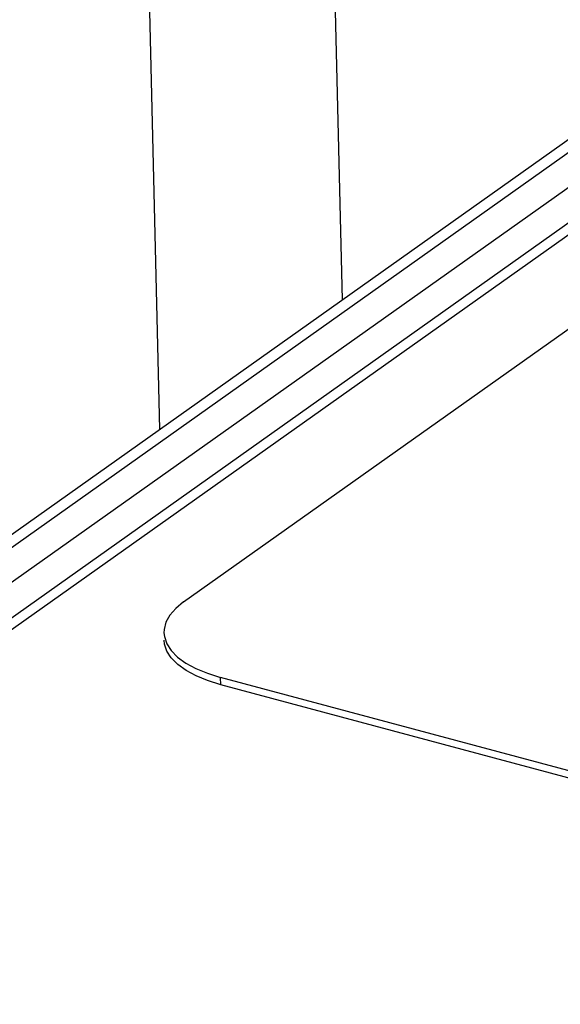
# Model space of a CAD drawing. Header units: millimetres. Extents: x 6 to 414, y 7 to 290.
# Tile 278 of 341: x 199.84 to 201.15, y 139.11 to 141.5. Entities that reach past the tile are written whole.
import ezdxf

# ---------------------------------------------------------------- set-up
doc = ezdxf.new("R2010")
doc.units = ezdxf.units.MM
doc.header["$LTSCALE"] = 23.1
doc.layers.get('0').update_dxf_attribs({"linetype": 'CONTINUOUS'})
doc.layers.add('_47233', color=7, linetype='CONTINUOUS')
doc.layers.add('_60383', color=7, linetype='CONTINUOUS')

msp = doc.modelspace()

# ---------------------------------------------------------------- linework, layer by layer
at = {"color": 7, "linetype": 'Continuous'}
for p, q in [((200.6219, 140.8193), (200.5732, 142.8754)), ((200.1792, 140.5054), (200.1293, 142.61))]:
    msp.add_line(p, q, dxfattribs=at)
at = {"layer": '_47233', "color": 7, "linetype": 'Continuous'}
for p, q in [((200.237, 140.0865), (205.874, 144.0845)), ((200.237, 140.0865), (200.2178, 140.0707)), ((203.1828, 139.1371), (200.3265, 139.9035)), ((200.3269, 139.8856), (200.3265, 139.9035)), ((203.1832, 139.1192), (200.3269, 139.8856))]:
    msp.add_line(p, q, dxfattribs=at)
for points in [[(200.2178, 140.0707), (200.2035, 140.0543), (200.194, 140.0371), (200.1895, 140.0197), (200.1892, 140.0118)], [(200.1892, 140.0118), (200.1902, 140.0023), (200.1959, 139.9851), (200.2066, 139.9686)], [(200.3269, 139.8856), (200.295, 139.8956), (200.267, 139.9071), (200.2427, 139.9204), (200.2226, 139.935), (200.2071, 139.9507), (200.1963, 139.9672), (200.1906, 139.9844), (200.1896, 139.9939)], [(200.2066, 139.9686), (200.2221, 139.9529), (200.2423, 139.9383), (200.2666, 139.925), (200.2946, 139.9135), (200.3265, 139.9035)]]:
    msp.add_lwpolyline(points, dxfattribs=at)
at = {"layer": '_60383', "color": 7, "linetype": 'Continuous'}
for p, q in [((193.3938, 135.6612), (205.7106, 144.3969)), ((193.338, 135.6533), (205.6549, 144.389)), ((205.6186, 144.2464), (193.8026, 135.8659)), ((193.8694, 135.8279), (205.6855, 144.2084)), ((193.8917, 135.8152), (205.7077, 144.1958))]:
    msp.add_line(p, q, dxfattribs=at)

doc.saveas('drawing.dxf')
